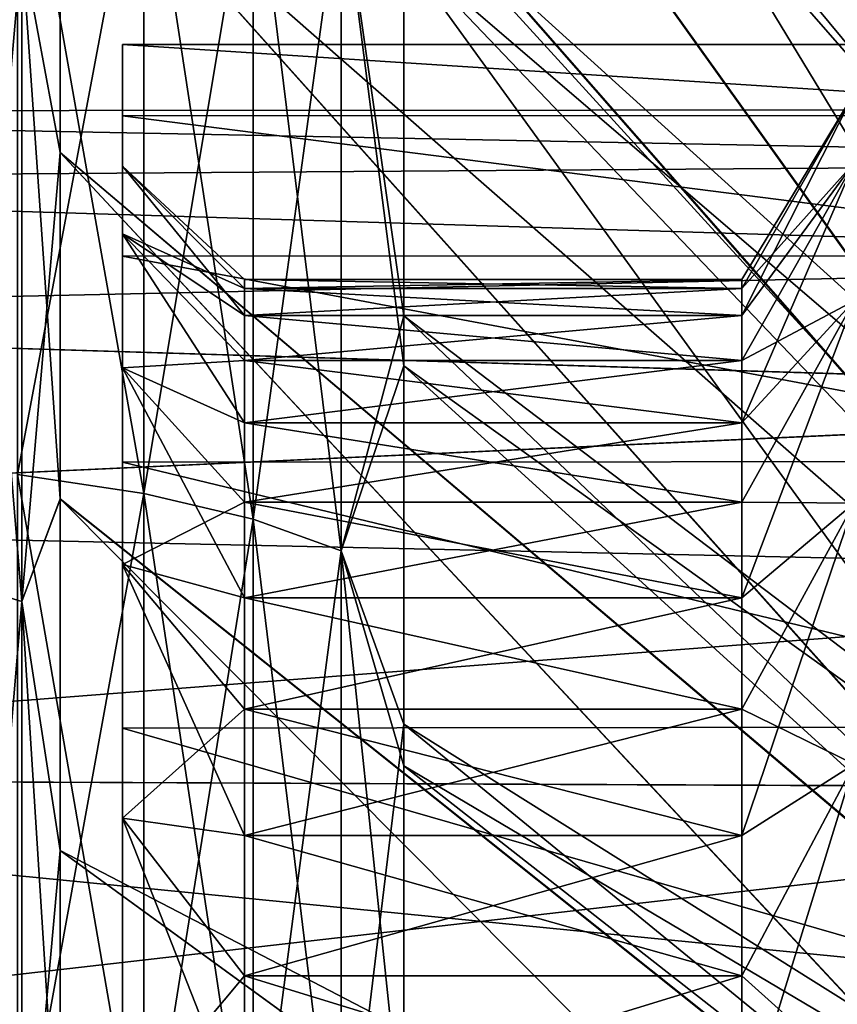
# Model space of a CAD drawing. Header units: metres. Extents: x 26 to 263, y -109 to 109.
# Tile 304 of 656: x 30.34 to 33.69, y 83.08 to 87.11. Entities that reach past the tile are written whole.
import ezdxf

# ---------------------------------------------------------------- set-up
doc = ezdxf.new("R2010")
doc.units = ezdxf.units.M
doc.layers.add('solid_500750', color=7, linetype='CONTINUOUS')

msp = doc.modelspace()

# ---------------------------------------------------------------- linework, layer by layer
at = {"layer": 'solid_500750'}
for points in [[(30.503963, 97.75103, 13.2478), (35.682201, 87.483459, 3.399301), (35.682201, 86.805458, 4.073477)], [(30.503963, 96.690598, 14.306901), (30.503963, 97.75103, 13.2478), (35.682201, 86.805458, 4.073477)], [(31.913504, 97.213989, -28.855539), (37.09174, 87.350739, -18.602404), (37.09174, 86.562836, -19.314644)], [(31.913504, 95.174538, -30.65209), (31.913504, 97.213989, -28.855539), (37.09174, 86.562836, -19.314644)], [(30.503963, 96.701057, -28.636377), (35.682201, 86.797554, -18.420263), (35.682201, 87.475471, -17.747166)], [(30.503963, 96.701057, -28.636377), (30.503963, 95.585052, -29.644308), (35.682201, 86.797554, -18.420263)], [(30.503963, 95.578056, 15.310899), (30.503963, 96.690598, 14.306901), (35.682201, 86.805458, 4.073477)], [(30.503963, 95.585052, -29.644308), (35.682201, 86.111504, -19.023319), (35.682201, 86.797554, -18.420263)], [(30.503963, 95.585052, -29.644308), (30.503963, 94.420692, -30.593233), (35.682201, 86.111504, -19.023319)], [(30.503963, 95.578056, 15.310899), (35.682201, 86.805458, 4.073477), (35.682201, 86.119171, 4.677554)], [(30.503963, 94.416649, 16.256947), (30.503963, 95.578056, 15.310899), (35.682201, 86.119171, 4.677554)], [(31.913504, 95.561897, 15.995999), (37.09174, 86.554726, 4.982086), (37.09174, 87.343178, 4.270297)], [(31.913504, 95.561897, 15.995999), (37.09174, 85.719147, 5.640646), (37.09174, 86.554726, 4.982086)], [(31.913504, 95.561897, 15.995999), (31.913504, 93.496216, 17.568136), (37.09174, 85.719147, 5.640646)], [(31.913504, 95.174538, -30.65209), (37.09174, 86.562836, -19.314644), (37.09174, 85.727806, -19.973686)], [(31.913504, 93.127884, -32.159561), (31.913504, 95.174538, -30.65209), (37.09174, 85.727806, -19.973686)], [(30.503963, 94.420692, -30.593233), (35.682201, 85.424713, -19.559753), (35.682201, 86.111504, -19.023319)], [(30.503963, 94.420692, -30.593233), (30.503963, 93.211136, -31.480906), (35.682201, 85.424713, -19.559753)], [(30.503963, 94.416649, 16.256947), (35.682201, 86.119171, 4.677554), (35.682201, 85.432037, 5.214948)], [(30.503963, 93.209778, 17.142441), (30.503963, 94.416649, 16.256947), (35.682201, 85.432037, 5.214948)], [(31.913504, 93.496216, 17.568136), (37.09174, 84.836067, 6.245249), (37.09174, 85.719147, 5.640646)], [(31.913504, 93.496216, 17.568136), (31.913504, 91.451775, 18.870541), (37.09174, 84.836067, 6.245249)], [(30.503963, 93.211136, -31.480906), (35.682201, 84.743889, -20.033396), (35.682201, 85.424713, -19.559753)], [(30.503963, 93.211136, -31.480906), (30.503963, 91.958046, -32.306267), (35.682201, 84.743889, -20.033396)], [(30.503963, 93.209778, 17.142441), (35.682201, 85.432037, 5.214948), (35.682201, 84.750771, 5.689466)], [(30.503963, 91.95871, 17.96644), (30.503963, 93.209778, 17.142441), (35.682201, 84.750771, 5.689466)], [(31.913504, 93.127884, -32.159561), (37.09174, 85.727806, -19.973686), (37.09174, 84.845192, -20.57885)], [(31.913504, 91.122543, -33.398746), (31.913504, 93.127884, -32.159561), (37.09174, 84.845192, -20.57885)], [(30.503963, 91.95871, 17.96644), (35.682201, 84.750771, 5.689466), (35.682201, 83.430176, 6.46607)], [(30.503963, 90.664597, 18.727776), (30.503963, 91.95871, 17.96644), (35.682201, 83.430176, 6.46607)], [(30.503963, 91.958046, -32.306267), (30.503963, 90.663254, -33.067928), (35.682201, 84.743889, -20.033396)], [(31.913504, 91.451775, 18.870541), (37.09174, 83.909119, 6.791911), (37.09174, 84.836067, 6.245249)], [(31.913504, 91.451775, 18.870541), (31.913504, 89.491486, 19.916365), (37.09174, 83.909119, 6.791911)], [(31.913504, 91.122543, -33.398746), (37.09174, 84.845192, -20.57885), (37.09174, 83.918648, -21.126125)], [(31.913504, 89.207069, -34.392456), (31.913504, 91.122543, -33.398746), (37.09174, 83.918648, -21.126125)], [(30.503963, 89.331467, 19.423561), (30.503963, 90.664597, 18.727776), (35.682201, 83.430176, 6.46607)], [(30.503963, 90.663254, -33.067928), (35.682201, 83.424362, -20.808519), (35.682201, 84.743889, -20.033396)], [(30.503963, 90.663254, -33.067928), (30.503963, 89.330643, -33.763378), (35.682201, 83.424362, -20.808519)], [(31.913504, 89.491486, 19.916365), (37.09174, 82.953064, 7.271977), (37.09174, 83.909119, 6.791911)], [(31.913504, 89.491486, 19.916365), (31.913504, 87.644936, 20.740202), (37.09174, 82.953064, 7.271977)], [(30.503963, 89.331467, 19.423561), (35.682201, 83.430176, 6.46607), (35.682201, 82.183159, 7.048668)], [(30.503963, 87.965286, 20.050547), (30.503963, 89.331467, 19.423561), (35.682201, 82.183159, 7.048668)], [(30.503963, 89.330643, -33.763378), (30.503963, 87.964973, -34.390095), (35.682201, 83.424362, -20.808519)], [(31.913504, 89.207069, -34.392456), (37.09174, 83.918648, -21.126125), (37.09174, 82.962692, -21.606947)], [(31.913504, 87.402473, -35.176949), (31.913504, 89.207069, -34.392456), (37.09174, 82.962692, -21.606947)], [(30.32963, 88.106483, 22.32147), (30.32963, 85.24971, 23.310209), (30.847132, 88.004349, 22.066341)], [(30.32963, 88.106483, -36.660881), (30.847132, 88.004349, -36.405754), (30.847132, 85.172287, -37.385941)], [(30.32963, 85.24971, -37.64962), (30.32963, 88.106483, -36.660881), (30.847132, 85.172287, -37.385941)], [(30.32963, 85.24971, 23.310209), (30.847132, 85.172287, 23.046528), (30.847132, 88.004349, 22.066341)], [(30.847132, 88.004349, 22.066341), (30.847132, 85.172287, 23.046528), (31.296108, 87.864418, 21.716816)], [(30.847132, 88.004349, -36.405754), (31.296108, 87.864418, -36.056225), (31.296108, 85.066216, -37.024693)], [(30.847132, 85.172287, -37.385941), (30.847132, 88.004349, -36.405754), (31.296108, 85.066216, -37.024693)], [(30.347261, 87.418495, 20.602943), (30.503963, 87.965286, 20.050547), (30.503963, 86.570076, 20.607021)], [(30.347261, 87.418495, -34.942356), (30.503963, 86.569908, -34.946495), (30.503963, 87.964973, -34.390095)], [(30.503963, 86.570076, 20.607021), (30.503963, 87.965286, 20.050547), (35.682201, 82.183159, 7.048668)], [(30.503963, 87.964973, -34.390095), (35.682201, 82.178497, -21.390009), (35.682201, 83.424362, -20.808519)], [(30.503963, 87.964973, -34.390095), (30.503963, 86.569908, -34.946495), (35.682201, 82.178497, -21.390009)], [(30.847132, 85.172287, 23.046528), (31.296108, 85.066216, 22.685282), (31.296108, 87.864418, 21.716816)], [(31.296108, 87.864418, 21.716816), (31.296108, 85.066216, 22.685282), (31.656898, 87.692825, 21.288195)], [(31.296108, 87.864418, -36.056225), (31.656898, 87.692825, -35.627605), (31.656898, 84.936142, -36.581703)], [(31.296108, 85.066216, -37.024693), (31.296108, 87.864418, -36.056225), (31.656898, 84.936142, -36.581703)], [(31.296108, 85.066216, 22.685282), (31.656898, 84.936142, 22.242292), (31.656898, 87.692825, 21.288195)], [(31.656898, 87.692825, 21.288195), (31.913504, 85.899979, 21.387447), (31.913504, 87.644936, 20.740202)], [(31.656898, 87.692825, 21.288195), (31.656898, 84.936142, 22.242292), (31.913504, 85.899979, 21.387447)], [(31.656898, 87.692825, -35.627605), (31.913504, 87.402473, -35.176949), (31.913504, 85.695274, -35.794857)], [(31.656898, 84.936142, -36.581703), (31.656898, 87.692825, -35.627605), (31.913504, 85.695274, -35.794857)], [(31.913504, 87.644936, 20.740202), (37.09174, 81.970078, 7.685448), (37.09174, 82.953064, 7.271977)], [(31.913504, 87.644936, 20.740202), (31.913504, 85.899979, 21.387447), (37.09174, 81.970078, 7.685448)], [(30.347261, 84.728188, 21.534067), (30.117727, 84.798744, 21.774351), (30.117727, 87.511566, 20.835434)], [(30.347261, 87.418495, 20.602943), (30.347261, 84.728188, 21.534067), (30.117727, 87.511566, 20.835434)], [(30.347261, 87.418495, -34.942356), (30.117727, 87.511566, -35.174843), (30.117727, 84.798744, -36.113762)], [(30.347261, 84.728188, -35.873478), (30.347261, 87.418495, -34.942356), (30.117727, 84.798744, -36.113762)], [(30.347261, 84.728188, -35.873478), (30.503963, 86.569908, -34.946495), (30.347261, 87.418495, -34.942356)], [(30.347261, 87.418495, 20.602943), (30.503963, 86.570076, 20.607021), (30.503963, 85.149223, 21.091793)], [(30.347261, 87.418495, 20.602943), (30.503963, 85.149223, 21.091793), (30.347261, 84.728188, 21.534067)], [(31.913504, 87.402473, -35.176949), (37.09174, 82.962692, -21.606947), (37.09174, 81.979462, -22.021275)], [(31.913504, 85.695274, -35.794857), (31.913504, 87.402473, -35.176949), (37.09174, 81.979462, -22.021275)], [(35.260601, 87.013405, -6.283467), (35.260601, 87.013367, -8.056463), (30.760599, 87.013168, -6.281785)], [(35.260601, 86.721886, -4.534014), (35.260601, 87.013405, -6.283467), (30.760599, 87.013168, -6.281785)], [(35.260601, 87.013367, -8.056463), (30.760599, 87.013168, -8.057626), (30.760599, 87.013168, -6.281785)], [(35.260601, 87.013367, -8.056463), (35.260601, 86.721756, -9.805882), (30.760599, 87.013168, -8.057626)], [(30.760599, 87.013168, -6.281785), (30.760599, 87.013168, -8.057626), (30.760599, 86.720871, -9.809124)], [(35.260601, 86.721756, -9.805882), (30.760599, 86.720871, -9.809124), (30.760599, 87.013168, -8.057626)], [(30.760599, 86.720871, -4.530287), (30.760599, 87.013168, -6.281785), (30.760599, 86.720871, -9.809124)], [(35.260601, 86.721886, -4.534014), (30.760599, 87.013168, -6.281785), (30.760599, 86.720871, -4.530287)], [(33.298717, 85.901878, -8.862775), (33.760601, 86.527176, -9.759578), (33.760601, 86.813965, -8.040917)], [(33.298717, 86.050003, -7.169705), (33.760601, 86.813965, -8.040917), (33.760601, 86.813965, -6.298493)], [(33.298717, 86.012901, -8.019474), (33.298717, 85.901878, -8.862775), (33.760601, 86.813965, -8.040917)], [(33.298717, 86.050003, -7.169705), (33.298717, 86.012901, -8.019474), (33.760601, 86.813965, -8.040917)], [(33.298717, 86.012901, -6.319937), (33.760601, 86.813965, -6.298493), (33.760601, 86.527176, -4.579834)], [(33.298717, 86.012901, -6.319937), (33.298717, 86.050003, -7.169705), (33.760601, 86.813965, -6.298493)], [(36.960598, 86.747116, -7.933546), (26.260599, 86.739067, -8.034801), (26.260599, 86.739067, -6.30461)], [(36.960598, 86.747063, -6.405205), (36.960598, 86.747116, -7.933546), (26.260599, 86.739067, -6.30461)], [(36.960598, 86.747116, -7.933546), (36.960598, 86.529823, -9.422766), (26.260599, 86.739067, -8.034801)], [(36.960598, 86.52964, -4.915792), (36.960598, 86.747063, -6.405205), (26.260599, 86.739067, -6.30461)], [(36.960598, 86.52964, -4.915792), (26.260599, 86.739067, -6.30461), (26.260599, 86.454269, -4.598027)], [(36.960598, 86.529823, -9.422766), (26.260599, 86.454269, -9.741385), (26.260599, 86.739067, -8.034801)], [(35.260601, 86.146385, -2.855638), (35.260601, 86.721886, -4.534014), (30.760599, 86.720871, -4.530287)], [(35.260601, 86.721756, -9.805882), (35.260601, 86.146187, -11.484226), (30.760599, 86.720871, -9.809124)], [(30.760599, 86.514694, -8.015618), (30.760599, 86.720871, -9.809124), (30.760599, 86.144394, -11.48828)], [(35.260601, 86.146187, -11.484226), (30.760599, 86.144394, -11.48828), (30.760599, 86.720871, -9.809124)], [(30.760599, 86.514694, -8.015618), (30.760599, 86.720871, -4.530287), (30.760599, 86.720871, -9.809124)], [(30.760599, 86.236435, -4.654686), (30.760599, 86.144394, -2.85113), (30.760599, 86.720871, -4.530287)], [(35.260601, 86.146385, -2.855638), (30.760599, 86.720871, -4.530287), (30.760599, 86.144394, -2.85113)], [(30.760599, 86.514694, -6.323793), (30.760599, 86.236435, -4.654686), (30.760599, 86.720871, -4.530287)], [(30.760599, 86.514694, -8.015618), (30.760599, 86.514694, -6.323793), (30.760599, 86.720871, -4.530287)], [(30.347261, 84.728188, -35.873478), (30.503963, 85.149155, -35.431225), (30.503963, 86.569908, -34.946495)], [(30.503963, 86.570076, 20.607021), (35.682201, 82.183159, 7.048668), (35.682201, 81.019913, 7.475983)], [(30.503963, 85.149223, 21.091793), (30.503963, 86.570076, 20.607021), (35.682201, 81.019913, 7.475983)], [(30.503963, 86.569908, -34.946495), (35.682201, 81.016357, -21.81654), (35.682201, 82.178497, -21.390009)], [(30.503963, 86.569908, -34.946495), (30.503963, 85.149155, -35.431225), (35.682201, 81.016357, -21.81654)], [(36.960598, 86.529823, -9.422766), (36.960598, 86.124893, -10.802484), (26.260599, 86.454269, -9.741385)], [(36.960598, 86.124496, -3.53585), (36.960598, 86.52964, -4.915792), (26.260599, 86.454269, -4.598027)], [(30.760599, 86.236435, -9.684725), (30.760599, 86.514694, -8.015618), (30.760599, 86.144394, -11.48828)], [(31.260599, 85.901878, -5.476636), (30.760599, 86.236435, -4.654686), (30.760599, 86.514694, -6.323793)], [(31.260599, 86.050003, -7.169705), (30.760599, 86.514694, -6.323793), (30.760599, 86.514694, -8.015618)], [(31.260599, 86.012901, -6.319937), (30.760599, 86.514694, -6.323793), (31.260599, 86.050003, -7.169705)], [(31.260599, 85.901878, -5.476636), (30.760599, 86.514694, -6.323793), (31.260599, 86.012901, -6.319937)], [(31.260599, 86.012901, -8.019474), (30.760599, 86.514694, -8.015618), (30.760599, 86.236435, -9.684725)], [(31.260599, 86.050003, -7.169705), (30.760599, 86.514694, -8.015618), (31.260599, 86.012901, -8.019474)], [(33.298717, 85.462006, -10.504402), (33.760601, 85.961411, -11.407592), (33.760601, 86.527176, -9.759578)], [(33.298717, 85.717773, -9.693192), (33.298717, 85.462006, -10.504402), (33.760601, 86.527176, -9.759578)], [(33.298717, 85.901878, -8.862775), (33.298717, 85.717773, -9.693192), (33.760601, 86.527176, -9.759578)], [(33.298717, 85.717773, -4.64622), (33.760601, 86.527176, -4.579834), (33.760601, 85.961411, -2.931819)], [(33.298717, 85.901878, -5.476636), (33.298717, 86.012901, -6.319937), (33.760601, 86.527176, -4.579834)], [(33.298717, 85.717773, -4.64622), (33.298717, 85.901878, -5.476636), (33.760601, 86.527176, -4.579834)], [(36.960598, 86.124496, -3.53585), (26.260599, 86.454269, -4.598027), (26.260599, 85.892441, -2.961617)], [(36.960598, 86.124893, -10.802484), (26.260599, 85.892441, -11.377793), (26.260599, 86.454269, -9.741385)], [(30.760599, 85.687019, -11.286182), (30.760599, 86.236435, -9.684725), (30.760599, 86.144394, -11.48828)], [(30.760599, 86.236435, -4.654686), (30.760599, 85.687019, -3.053228), (30.760599, 86.144394, -2.85113)], [(31.260599, 85.462006, -3.835009), (30.760599, 85.687019, -3.053228), (30.760599, 86.236435, -4.654686)], [(31.260599, 85.717773, -4.64622), (30.760599, 86.236435, -4.654686), (31.260599, 85.901878, -5.476636)], [(31.260599, 85.462006, -3.835009), (30.760599, 86.236435, -4.654686), (31.260599, 85.717773, -4.64622)], [(31.260599, 85.717773, -9.693192), (30.760599, 86.236435, -9.684725), (30.760599, 85.687019, -11.286182)], [(31.260599, 85.901878, -8.862775), (30.760599, 86.236435, -9.684725), (31.260599, 85.717773, -9.693192)], [(31.260599, 86.012901, -8.019474), (30.760599, 86.236435, -9.684725), (31.260599, 85.901878, -8.862775)], [(35.260601, 85.302902, -1.295168), (35.260601, 86.146385, -2.855638), (30.760599, 86.144394, -2.85113)], [(35.260601, 86.146187, -11.484226), (35.260601, 85.30262, -13.044681), (30.760599, 86.144394, -11.48828)], [(30.760599, 85.687019, -11.286182), (30.760599, 86.144394, -11.48828), (30.760599, 85.29966, -13.049201)], [(35.260601, 85.30262, -13.044681), (30.760599, 85.29966, -13.049201), (30.760599, 86.144394, -11.48828)], [(30.760599, 85.687019, -3.053228), (30.760599, 85.29966, -1.29021), (30.760599, 86.144394, -2.85113)], [(35.260601, 85.302902, -1.295168), (30.760599, 86.144394, -2.85113), (30.760599, 85.29966, -1.29021)], [(36.960598, 86.124893, -10.802484), (36.960598, 85.562401, -12.061895), (26.260599, 85.892441, -11.377793)], [(36.960598, 85.561897, -2.276565), (36.960598, 86.124496, -3.53585), (26.260599, 85.892441, -2.961617)], [(31.260599, 86.012901, -8.019474), (33.298717, 86.012901, -8.019474), (33.298717, 86.050003, -7.169705)], [(31.260599, 86.050003, -7.169705), (33.298717, 86.050003, -7.169705), (33.298717, 86.012901, -6.319937)], [(31.260599, 86.050003, -7.169705), (31.260599, 86.012901, -8.019474), (33.298717, 86.050003, -7.169705)], [(31.260599, 86.012901, -6.319937), (31.260599, 86.050003, -7.169705), (33.298717, 86.012901, -6.319937)], [(31.260599, 85.901878, -8.862775), (33.298717, 85.901878, -8.862775), (33.298717, 86.012901, -8.019474)], [(31.260599, 86.012901, -8.019474), (31.260599, 85.901878, -8.862775), (33.298717, 86.012901, -8.019474)], [(31.260599, 86.012901, -6.319937), (33.298717, 86.012901, -6.319937), (33.298717, 85.901878, -5.476636)], [(31.260599, 85.901878, -5.476636), (31.260599, 86.012901, -6.319937), (33.298717, 85.901878, -5.476636)], [(33.298717, 84.743744, -12.044705), (33.760601, 85.132103, -12.940008), (33.760601, 85.961411, -11.407592)], [(33.298717, 85.136497, -11.290234), (33.298717, 84.743744, -12.044705), (33.760601, 85.961411, -11.407592)], [(33.298717, 85.462006, -10.504402), (33.298717, 85.136497, -11.290234), (33.760601, 85.961411, -11.407592)], [(33.298717, 85.136497, -3.049177), (33.760601, 85.961411, -2.931819), (33.760601, 85.132103, -1.399402)], [(33.298717, 85.462006, -3.835009), (33.298717, 85.717773, -4.64622), (33.760601, 85.961411, -2.931819)], [(33.298717, 85.136497, -3.049177), (33.298717, 85.462006, -3.835009), (33.760601, 85.961411, -2.931819)], [(36.960598, 85.561897, -2.276565), (26.260599, 85.892441, -2.961617), (26.260599, 85.068932, -1.440033)], [(36.960598, 85.562401, -12.061895), (26.260599, 85.068932, -12.899378), (26.260599, 85.892441, -11.377793)], [(31.260599, 85.717773, -9.693192), (33.298717, 85.717773, -9.693192), (33.298717, 85.901878, -8.862775)], [(31.260599, 85.901878, -8.862775), (31.260599, 85.717773, -9.693192), (33.298717, 85.901878, -8.862775)], [(31.260599, 85.901878, -5.476636), (33.298717, 85.901878, -5.476636), (33.298717, 85.717773, -4.64622)], [(31.260599, 85.717773, -4.64622), (31.260599, 85.901878, -5.476636), (33.298717, 85.717773, -4.64622)], [(31.656898, 84.936142, 22.242292), (31.913504, 84.226357, 21.896486), (31.913504, 85.899979, 21.387447)], [(31.913504, 85.899979, 21.387447), (37.09174, 80.976738, 8.02745), (37.09174, 81.970078, 7.685448)], [(31.913504, 85.899979, 21.387447), (31.913504, 84.226357, 21.896486), (37.09174, 80.976738, 8.02745)], [(31.260599, 85.717773, -9.693192), (30.760599, 85.687019, -11.286182), (31.260599, 85.462006, -10.504402)], [(30.760599, 84.88063, -12.776399), (30.760599, 85.687019, -11.286182), (30.760599, 85.29966, -13.049201)], [(30.760599, 85.687019, -3.053228), (30.760599, 84.88063, -1.563012), (30.760599, 85.29966, -1.29021)], [(31.260599, 84.743744, -2.294705), (30.760599, 84.88063, -1.563012), (30.760599, 85.687019, -3.053228)], [(31.260599, 85.136497, -3.049177), (30.760599, 85.687019, -3.053228), (31.260599, 85.462006, -3.835009)], [(31.260599, 84.743744, -2.294705), (30.760599, 85.687019, -3.053228), (31.260599, 85.136497, -3.049177)], [(31.260599, 85.136497, -11.290234), (30.760599, 85.687019, -11.286182), (30.760599, 84.88063, -12.776399)], [(31.260599, 85.462006, -10.504402), (30.760599, 85.687019, -11.286182), (31.260599, 85.136497, -11.290234)], [(31.260599, 85.462006, -10.504402), (33.298717, 85.462006, -10.504402), (33.298717, 85.717773, -9.693192)], [(31.260599, 85.717773, -9.693192), (31.260599, 85.462006, -10.504402), (33.298717, 85.717773, -9.693192)], [(31.260599, 85.717773, -4.64622), (33.298717, 85.717773, -4.64622), (33.298717, 85.462006, -3.835009)], [(31.260599, 85.462006, -3.835009), (31.260599, 85.717773, -4.64622), (33.298717, 85.462006, -3.835009)], [(31.656898, 84.936142, -36.581703), (31.913504, 85.695274, -35.794857), (31.913504, 84.055374, -36.281982)], [(31.913504, 85.695274, -35.794857), (37.09174, 81.979462, -22.021275), (37.09174, 80.985481, -22.364164)], [(31.913504, 84.055374, -36.281982), (31.913504, 85.695274, -35.794857), (37.09174, 80.985481, -22.364164)], [(36.960598, 85.562401, -12.061895), (36.960598, 84.836113, -13.240986), (26.260599, 85.068932, -12.899378)], [(36.960598, 84.835602, -1.097705), (36.960598, 85.561897, -2.276565), (26.260599, 85.068932, -1.440033)], [(31.260599, 85.136497, -11.290234), (33.298717, 85.136497, -11.290234), (33.298717, 85.462006, -10.504402)], [(31.260599, 85.462006, -10.504402), (31.260599, 85.136497, -11.290234), (33.298717, 85.462006, -10.504402)], [(31.260599, 85.462006, -3.835009), (33.298717, 85.462006, -3.835009), (33.298717, 85.136497, -3.049177)], [(31.260599, 85.136497, -3.049177), (31.260599, 85.462006, -3.835009), (33.298717, 85.136497, -3.049177)], [(35.260601, 84.215157, 0.104417), (35.260601, 85.302902, -1.295168), (30.760599, 85.29966, -1.29021)], [(35.260601, 85.30262, -13.044681), (35.260601, 84.214775, -14.444239), (30.760599, 85.29966, -13.049201)], [(30.760599, 84.88063, -12.776399), (30.760599, 85.29966, -13.049201), (30.760599, 84.209335, -14.450081)], [(35.260601, 84.214775, -14.444239), (30.760599, 84.209335, -14.450081), (30.760599, 85.29966, -13.049201)], [(30.760599, 84.88063, -1.563012), (30.760599, 84.209335, 0.11067), (30.760599, 85.29966, -1.29021)], [(35.260601, 84.215157, 0.104417), (30.760599, 85.29966, -1.29021), (30.760599, 84.209335, 0.11067)], [(30.32963, 85.24971, 23.310209), (30.32963, 82.311882, 24.022917), (30.847132, 85.172287, 23.046528)], [(30.32963, 85.24971, -37.64962), (30.847132, 85.172287, -37.385941), (30.847132, 82.25988, -38.092484)], [(30.32963, 82.311882, -38.362328), (30.32963, 85.24971, -37.64962), (30.847132, 82.25988, -38.092484)], [(30.32963, 82.311882, 24.022917), (30.847132, 82.25988, 23.753071), (30.847132, 85.172287, 23.046528)], [(30.847132, 85.172287, 23.046528), (30.847132, 82.25988, 23.753071), (31.296108, 85.066216, 22.685282)], [(30.847132, 85.172287, -37.385941), (31.296108, 85.066216, -37.024693), (31.296108, 82.188622, -37.72279)], [(30.847132, 82.25988, -38.092484), (30.847132, 85.172287, -37.385941), (31.296108, 82.188622, -37.72279)], [(30.347261, 84.728188, 21.534067), (30.503963, 85.149223, 21.091793), (30.503963, 83.707321, 21.503498)], [(30.347261, 84.728188, -35.873478), (30.503963, 83.707314, -35.842911), (30.503963, 85.149155, -35.431225)], [(30.503963, 85.149223, 21.091793), (35.682201, 81.019913, 7.475983), (35.682201, 79.94136, 7.780688)], [(30.503963, 83.707321, 21.503498), (30.503963, 85.149223, 21.091793), (35.682201, 79.94136, 7.780688)], [(30.503963, 85.149155, -35.431225), (30.503963, 83.707314, -35.842911), (35.682201, 81.016357, -21.81654)], [(31.260599, 85.136497, -11.290234), (30.760599, 84.88063, -12.776399), (31.260599, 84.743744, -12.044705)], [(31.260599, 84.743744, -12.044705), (33.298717, 84.743744, -12.044705), (33.298717, 85.136497, -11.290234)], [(31.260599, 85.136497, -11.290234), (31.260599, 84.743744, -12.044705), (33.298717, 85.136497, -11.290234)], [(31.260599, 85.136497, -3.049177), (33.298717, 85.136497, -3.049177), (33.298717, 84.743744, -2.294705)], [(31.260599, 84.743744, -2.294705), (31.260599, 85.136497, -3.049177), (33.298717, 84.743744, -2.294705)], [(33.298717, 84.743744, -2.294705), (33.298717, 85.136497, -3.049177), (33.760601, 85.132103, -1.399402)], [(33.298717, 83.768936, -13.436885), (33.760601, 84.06189, -14.315026), (33.760601, 85.132103, -12.940008)], [(33.298717, 84.286736, -12.762075), (33.298717, 83.768936, -13.436885), (33.760601, 85.132103, -12.940008)], [(33.298717, 84.743744, -12.044705), (33.298717, 84.286736, -12.762075), (33.760601, 85.132103, -12.940008)], [(33.298717, 84.286736, -1.577335), (33.760601, 85.132103, -1.399402), (33.760601, 84.06189, -0.024385)], [(33.298717, 84.286736, -1.577335), (33.298717, 84.743744, -2.294705), (33.760601, 85.132103, -1.399402)], [(36.960598, 84.835602, -1.097705), (26.260599, 85.068932, -1.440033), (26.260599, 84.006218, -0.074784)], [(36.960598, 84.836113, -13.240986), (26.260599, 84.006218, -14.264627), (26.260599, 85.068932, -12.899378)], [(30.847132, 82.25988, 23.753071), (31.296108, 82.188622, 23.383379), (31.296108, 85.066216, 22.685282)], [(31.296108, 85.066216, 22.685282), (31.296108, 82.188622, 23.383379), (31.656898, 84.936142, 22.242292)], [(31.296108, 85.066216, -37.024693), (31.656898, 84.936142, -36.581703), (31.656898, 82.10125, -37.26944)], [(31.296108, 82.188622, -37.72279), (31.296108, 85.066216, -37.024693), (31.656898, 82.10125, -37.26944)], [(31.296108, 82.188622, 23.383379), (31.656898, 82.10125, 22.930031), (31.656898, 84.936142, 22.242292)], [(31.656898, 84.936142, 22.242292), (31.656898, 82.10125, 22.930031), (31.913504, 84.226357, 21.896486)], [(31.656898, 84.936142, -36.581703), (31.913504, 84.055374, -36.281982), (31.913504, 82.487335, -36.655083)], [(31.656898, 82.10125, -37.26944), (31.656898, 84.936142, -36.581703), (31.913504, 82.487335, -36.655083)], [(30.760599, 83.84021, -14.112653), (30.760599, 84.88063, -12.776399), (30.760599, 84.209335, -14.450081)], [(30.760599, 84.88063, -1.563012), (30.760599, 83.84021, -0.226759), (30.760599, 84.209335, 0.11067)], [(31.260599, 83.768936, -0.902526), (30.760599, 83.84021, -0.226759), (30.760599, 84.88063, -1.563012)], [(31.260599, 84.286736, -1.577335), (30.760599, 84.88063, -1.563012), (31.260599, 84.743744, -2.294705)], [(31.260599, 83.768936, -0.902526), (30.760599, 84.88063, -1.563012), (31.260599, 84.286736, -1.577335)], [(31.260599, 84.286736, -12.762075), (30.760599, 84.88063, -12.776399), (30.760599, 83.84021, -14.112653)], [(31.260599, 84.743744, -12.044705), (30.760599, 84.88063, -12.776399), (31.260599, 84.286736, -12.762075)], [(36.960598, 84.836113, -13.240986), (36.960598, 83.960175, -14.314452), (26.260599, 84.006218, -14.264627)], [(36.960598, 83.95945, -0.024188), (36.960598, 84.835602, -1.097705), (26.260599, 84.006218, -0.074784)], [(30.347261, 81.961555, 22.205244), (30.117727, 82.008949, 22.451147), (30.117727, 84.798744, 21.774351)], [(30.347261, 84.728188, 21.534067), (30.347261, 81.961555, 22.205244), (30.117727, 84.798744, 21.774351)], [(30.347261, 84.728188, -35.873478), (30.117727, 84.798744, -36.113762), (30.117727, 82.008949, -36.790558)], [(30.347261, 81.961555, -36.544655), (30.347261, 84.728188, -35.873478), (30.117727, 82.008949, -36.790558)], [(30.347261, 81.961555, -36.544655), (30.503963, 83.707314, -35.842911), (30.347261, 84.728188, -35.873478)], [(30.347261, 84.728188, 21.534067), (30.503963, 83.707321, 21.503498), (30.503963, 82.248451, 21.841276)], [(30.347261, 84.728188, 21.534067), (30.503963, 82.248451, 21.841276), (30.347261, 81.961555, 22.205244)], [(31.260599, 84.286736, -12.762075), (33.298717, 84.286736, -12.762075), (33.298717, 84.743744, -12.044705)], [(31.260599, 84.743744, -12.044705), (31.260599, 84.286736, -12.762075), (33.298717, 84.743744, -12.044705)], [(31.260599, 84.743744, -2.294705), (33.298717, 84.743744, -2.294705), (33.298717, 84.286736, -1.577335)], [(31.260599, 84.286736, -1.577335), (31.260599, 84.743744, -2.294705), (33.298717, 84.286736, -1.577335)], [(31.260599, 84.286736, -12.762075), (30.760599, 83.84021, -14.112653), (31.260599, 83.768936, -13.436885)], [(31.260599, 83.768936, -13.436885), (33.298717, 83.768936, -13.436885), (33.298717, 84.286736, -12.762075)], [(31.260599, 84.286736, -12.762075), (31.260599, 83.768936, -13.436885), (33.298717, 84.286736, -12.762075)], [(31.260599, 84.286736, -1.577335), (33.298717, 84.286736, -1.577335), (33.298717, 83.768936, -0.902526)], [(31.260599, 83.768936, -0.902526), (31.260599, 84.286736, -1.577335), (33.298717, 83.768936, -0.902526)], [(33.298717, 83.768936, -0.902526), (33.298717, 84.286736, -1.577335), (33.760601, 84.06189, -0.024385)], [(35.260601, 82.912834, 1.305727), (35.260601, 84.215157, 0.104417), (30.760599, 84.209335, 0.11067)], [(35.260601, 84.214775, -14.444239), (35.260601, 82.912392, -15.645484), (30.760599, 84.209335, -14.450081)], [(30.760599, 83.84021, -14.112653), (30.760599, 84.209335, -14.450081), (30.760599, 82.902985, -15.652698)], [(35.260601, 82.912392, -15.645484), (30.760599, 82.902985, -15.652698), (30.760599, 84.209335, -14.450081)], [(30.760599, 83.84021, -0.226759), (30.760599, 82.902985, 1.313287), (30.760599, 84.209335, 0.11067)], [(35.260601, 82.912834, 1.305727), (30.760599, 84.209335, 0.11067), (30.760599, 82.902985, 1.313287)], [(31.656898, 82.10125, 22.930031), (31.913504, 82.626595, 22.286104), (31.913504, 84.226357, 21.896486)], [(31.913504, 84.226357, 21.896486), (37.09174, 79.988968, 8.296933), (37.09174, 80.976738, 8.02745)], [(31.913504, 84.226357, 21.896486), (31.913504, 82.626595, 22.286104), (37.09174, 79.988968, 8.296933)], [(31.913504, 84.055374, -36.281982), (37.09174, 80.985481, -22.364164), (37.09174, 79.996597, -22.634521)], [(31.913504, 82.487335, -36.655083), (31.913504, 84.055374, -36.281982), (37.09174, 79.996597, -22.634521)], [(33.298717, 82.567177, -14.638638), (33.760601, 82.779945, -15.495138), (33.760601, 84.06189, -14.315026)], [(33.298717, 83.19429, -14.063996), (33.298717, 82.567177, -14.638638), (33.760601, 84.06189, -14.315026)], [(33.298717, 83.768936, -13.436885), (33.298717, 83.19429, -14.063996), (33.760601, 84.06189, -14.315026)], [(33.298717, 83.19429, -0.275414), (33.760601, 84.06189, -0.024385), (33.760601, 82.779945, 1.155727)], [(33.298717, 83.19429, -0.275414), (33.298717, 83.768936, -0.902526), (33.760601, 84.06189, -0.024385)], [(36.960598, 83.95945, -0.024188), (26.260599, 84.006218, -0.074784), (26.260599, 82.733322, 1.09689)], [(36.960598, 82.950226, -15.262919), (26.260599, 82.733322, -15.4363), (26.260599, 84.006218, -14.264627)], [(36.960598, 83.960175, -14.314452), (36.960598, 82.950226, -15.262919), (26.260599, 84.006218, -14.264627)], [(36.960598, 82.949242, 0.924317), (36.960598, 83.95945, -0.024188), (26.260599, 82.733322, 1.09689)], [(30.760599, 82.594864, -15.25864), (30.760599, 83.84021, -14.112653), (30.760599, 82.902985, -15.652698)], [(30.760599, 83.84021, -0.226759), (30.760599, 82.594864, 0.91923), (30.760599, 82.902985, 1.313287)], [(31.260599, 82.567177, 0.299228), (30.760599, 82.594864, 0.91923), (30.760599, 83.84021, -0.226759)], [(31.260599, 83.19429, -0.275414), (30.760599, 83.84021, -0.226759), (31.260599, 83.768936, -0.902526)], [(31.260599, 82.567177, 0.299228), (30.760599, 83.84021, -0.226759), (31.260599, 83.19429, -0.275414)], [(31.260599, 83.19429, -14.063996), (30.760599, 83.84021, -14.112653), (30.760599, 82.594864, -15.25864)], [(31.260599, 83.768936, -13.436885), (30.760599, 83.84021, -14.112653), (31.260599, 83.19429, -14.063996)], [(31.260599, 83.19429, -14.063996), (33.298717, 83.19429, -14.063996), (33.298717, 83.768936, -13.436885)], [(31.260599, 83.768936, -13.436885), (31.260599, 83.19429, -14.063996), (33.298717, 83.768936, -13.436885)], [(31.260599, 83.768936, -0.902526), (33.298717, 83.768936, -0.902526), (33.298717, 83.19429, -0.275414)], [(31.260599, 83.19429, -0.275414), (31.260599, 83.768936, -0.902526), (33.298717, 83.19429, -0.275414)], [(30.347261, 81.961555, -36.544655), (30.503963, 82.248459, -36.180687), (30.503963, 83.707314, -35.842911)], [(30.503963, 82.248451, 21.841276), (30.503963, 83.707321, 21.503498), (35.682201, 79.94136, 7.780688)], [(30.503963, 83.707314, -35.842911), (35.682201, 79.93882, -22.120718), (35.682201, 81.016357, -21.81654)], [(30.503963, 83.707314, -35.842911), (30.503963, 82.248459, -36.180687), (35.682201, 79.93882, -22.120718)], [(31.260599, 83.19429, -14.063996), (30.760599, 82.594864, -15.25864), (31.260599, 82.567177, -14.638638)], [(31.260599, 82.567177, -14.638638), (33.298717, 82.567177, -14.638638), (33.298717, 83.19429, -14.063996)], [(31.260599, 83.19429, -14.063996), (31.260599, 82.567177, -14.638638), (33.298717, 83.19429, -14.063996)], [(31.260599, 83.19429, -0.275414), (33.298717, 83.19429, -0.275414), (33.298717, 82.567177, 0.299228)], [(31.260599, 82.567177, 0.299228), (31.260599, 83.19429, -0.275414), (33.298717, 82.567177, 0.299228)], [(33.298717, 82.567177, 0.299228), (33.298717, 83.19429, -0.275414), (33.760601, 82.779945, 1.155727)]]:
    msp.add_3dface(points, dxfattribs=at)

doc.saveas('drawing.dxf')
